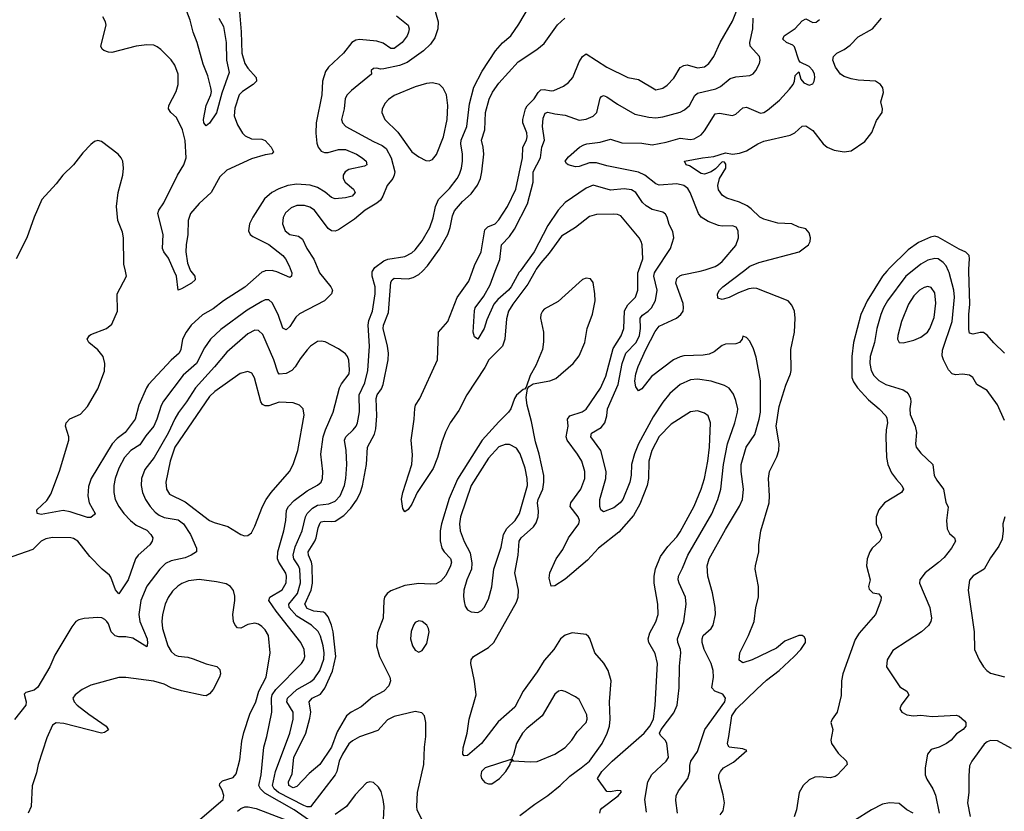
# Model space of a CAD drawing. Header units: inches. Extents: x 1682530 to 1839546, y 640742 to 791647.
# Tile 658 of 923: x 1770561 to 1776209, y 716902 to 721442. Entities that reach past the tile are written whole.
import ezdxf

# ---------------------------------------------------------------- set-up
doc = ezdxf.new("R2010")
doc.units = ezdxf.units.IN
doc.header["$MEASUREMENT"] = 0
doc.layers.add('B7771', color=7, linetype='Continuous')
doc.layers.add('B7772', color=7, linetype='Continuous')

msp = doc.modelspace()

# ---------------------------------------------------------------- linework, layer by layer
at = {"layer": 'B7771', "color": 5}
for points, elevation in [([(1772277, 720000), (1772281.3, 719990), (1772346.2, 719910), (1772355.2, 719890), (1772350.2, 719870), (1772310, 719829.8), (1772165.5, 719754.5), (1772145.1, 719734.9), (1772110, 719682.6), (1772090, 719662), (1772070, 719672), (1772044.6, 719750), (1772010, 719817.4), (1771990, 719835.1), (1771970, 719834.2), (1771950, 719825.3), (1771865.1, 719774.9), (1771714.7, 719665.3), (1771656.2, 719610), (1771620.2, 719559.8), (1771575.3, 719470), (1771497.8, 719402.2), (1771386.4, 719253.6), (1771371.8, 719228.2), (1771348.4, 719150), (1771329.7, 719110.3), (1771284.7, 719055.3), (1771250, 719003.4), (1771198.8, 718970), (1771162.5, 718930), (1771129.5, 718870), (1771109.4, 718810), (1771101.7, 718770), (1771101, 718730), (1771108.4, 718690), (1771129.2, 718650), (1771157.8, 718610), (1771196.5, 718570), (1771230, 718542.2), (1771290, 718513.3), (1771314, 718490), (1771324.7, 718470), (1771321, 718450), (1771307.5, 718430), (1771240.6, 718370), (1771224.6, 718350), (1771183, 718230), (1771130, 718149.7), (1771110, 718171.3), (1771084.2, 718244.2), (1771075.8, 718255.8), (1771033.7, 718290), (1770963.2, 718363.2), (1770895.4, 718450), (1770870, 718466.2), (1770854, 718470), (1770750, 718472.5), (1770710, 718463.8), (1770684.2, 718450), (1770636.6, 718403.4), (1770443.9, 718336.1)], 740), ([(1771967, 720000), (1771950, 719993.3), (1771853, 719907), (1771731, 719830), (1771670, 719783), (1771610, 719748.5), (1771545.1, 719690), (1771515.9, 719650), (1771495.5, 719610), (1771486, 719550), (1771476.6, 719530), (1771430, 719489), (1771300.6, 719350), (1771288, 719330), (1771245.1, 719230), (1771224.1, 719150), (1771166, 719074), (1771119.4, 719040.6), (1771092.3, 719010), (1770971.5, 718810), (1770955.9, 718764.1), (1770952.7, 718710), (1770959.8, 718670), (1770993.8, 718610), (1770990, 718603.1), (1770970, 718585.9), (1770950, 718586.4), (1770850, 718619.9), (1770810, 718626), (1770684.2, 718604.2), (1770660.7, 718610), (1770659.7, 718630), (1770715.8, 718684.2), (1770740.3, 718719.7), (1770790, 718852.2), (1770843.7, 719030), (1770843.2, 719050), (1770822.8, 719110), (1770826.9, 719130), (1770848.3, 719151.7), (1770910, 719179.7), (1770950, 719222.8), (1771010, 719324.2), (1771046.7, 719426.7), (1771050.3, 719470.3), (1771039.1, 719510), (1771010, 719547.8), (1770956.9, 719590), (1770948.5, 719610), (1770960.9, 719630), (1770970, 719636.1), (1771058.3, 719670), (1771090, 719696), (1771121.4, 719770), (1771120.4, 719870), (1771173.5, 719970), (1771167.2, 720000)], 720), ([(1771542.3, 720000), (1771566.5, 719970), (1771567.4, 719950), (1771547, 719930), (1771490, 719898.7), (1771469.5, 719890), (1771459.8, 719970), (1771446.7, 720000)], 680), ([(1772896.5, 716796.5), (1772841.8, 716910), (1772838.4, 716930), (1772843.1, 717010), (1772878.7, 717170), (1772883, 717270), (1772891.5, 717330), (1772891.3, 717410), (1772883.1, 717450), (1772867.1, 717467.1), (1772830, 717474.8), (1772710, 717445.7), (1772670, 717425.4), (1772615, 717364.9), (1772510, 717327.8), (1772470, 717306.5), (1772450, 717288.9), (1772412.3, 717230), (1772394, 717190), (1772380.6, 717130), (1772370.8, 717110), (1772230, 716926.9), (1772210, 716926.6), (1772190, 716934.1), (1772045.7, 717010), (1772020.3, 717030), (1772011.4, 717050), (1772028.8, 717130), (1772110, 717348.9), (1772130.4, 717430), (1772129.2, 717470), (1772093.7, 717530), (1772097.8, 717550), (1772150, 717599.6), (1772230, 717643.6), (1772250, 717661.9), (1772282.3, 717710), (1772306.5, 717773.5), (1772308.5, 717810), (1772302.1, 717850), (1772286.4, 717906.4), (1772273.7, 717933.7), (1772234.2, 717970), (1772150, 718021.5), (1772107.5, 718070), (1772105.2, 718090), (1772155.4, 718150), (1772172, 718212), (1772167.4, 718290), (1772160.4, 718310), (1772134.3, 718350), (1772129.9, 718370), (1772141.7, 718418.3), (1772180.8, 718510), (1772200.1, 718590), (1772209.9, 718610.1), (1772240.7, 718639.3), (1772270, 718657.2), (1772334.3, 718665.7), (1772370, 718680.8), (1772399.2, 718710), (1772423.9, 718770), (1772431.5, 718810), (1772436.9, 718890), (1772434.7, 718970), (1772424.5, 719030), (1772431.6, 719050), (1772474.8, 719090), (1772490.5, 719110), (1772499.1, 719130), (1772510, 719192), (1772508.8, 719290), (1772541.2, 719358.8), (1772557.6, 719430), (1772566.7, 719570), (1772560.4, 719690), (1772564.3, 719715.7), (1772584.9, 719770), (1772600.9, 719870), (1772599.3, 719910), (1772583.2, 719970), (1772582.7, 719997.3), (1772584.5, 720000)], 740), ([(1772117.5, 720000), (1772121.2, 719990), (1772120.5, 719970), (1772110, 719964), (1772036.5, 719996.5), (1772021.7, 720000)], 720), ([(1773430, 716878), (1773516.6, 716943.4), (1773590, 716991.8), (1773661, 717050), (1773716.7, 717103.3), (1773782.3, 717150), (1773829.3, 717190), (1773902.7, 717290), (1773931.4, 717350), (1773944.2, 717390), (1773948.2, 717430), (1773945.2, 717530), (1773954.1, 717650), (1773937, 717710), (1773912, 717752), (1773860.9, 717810), (1773832, 717892), (1773824, 717904), (1773810, 717916.2), (1773730, 717925.1), (1773690, 717911.9), (1773664.2, 717890), (1773624.5, 717830), (1773570, 717767.1), (1773530, 717700.7), (1773450.1, 717590), (1773400.6, 717499.4), (1773305.9, 717414.1), (1773209.3, 717290), (1773130, 717222), (1773110, 717219.3), (1773103.6, 717230), (1773105.1, 717265.1), (1773128.6, 717350), (1773138.7, 717430), (1773179, 717570), (1773170, 717648.7), (1773149.8, 717750), (1773151.1, 717770), (1773164.7, 717790), (1773250, 717840.6), (1773280.2, 717870), (1773410, 718101.1), (1773419.9, 718130), (1773421.9, 718170), (1773401.3, 718270), (1773420.8, 718370), (1773425.4, 718450), (1773438.6, 718470), (1773507.5, 718532.5), (1773523.5, 718556.5), (1773535, 718590), (1773536.8, 718623.2), (1773531.1, 718670), (1773534.3, 718690), (1773562.1, 718750), (1773568.5, 718790), (1773567.1, 718827.1), (1773541.1, 718950), (1773519.7, 719019.7), (1773497.4, 719137.3), (1773471.6, 719230), (1773465.9, 719274.1), (1773473.8, 719326.2), (1773482.7, 719337.3), (1773507.3, 719352.7), (1773602.7, 719370), (1773636, 719384), (1773736.4, 719470), (1773770, 719512.9), (1773803, 719590), (1773815.9, 719670), (1773846.5, 719753.5), (1773861.4, 719830), (1773860.7, 719870), (1773850, 719935.1), (1773835.3, 719955.3), (1773810, 719958.4), (1773790, 719950.7), (1773770, 719935), (1773650, 719825.8), (1773570, 719781), (1773560.8, 719770), (1773550.6, 719750), (1773548.6, 719730), (1773565.9, 719650), (1773565.7, 719594.3), (1773559.8, 719550), (1773521.6, 719458.4), (1773490, 719400.9), (1773465.5, 719334.5), (1773457.3, 719322.7), (1773450, 719321.2), (1773410, 719287.3), (1773399.6, 719270), (1773378.4, 719210), (1773365.8, 719190), (1773310, 719136.1), (1773214.5, 719030), (1773073.3, 718806.7), (1773025, 718695), (1772980.3, 718550), (1772972.6, 718510), (1772972.3, 718452.3), (1772983, 718410), (1772995.2, 718390), (1773032.1, 718352.1), (1773037.2, 718330), (1773032.1, 718310), (1773005.2, 718254.8), (1772977.8, 718222.2), (1772950, 718206.6), (1772916, 718204), (1772850, 718207.8), (1772770, 718196.9), (1772690, 718166.9), (1772668.4, 718150), (1772653.4, 718130), (1772649, 718110), (1772645.4, 718010), (1772614.1, 717925.9), (1772607.5, 717850), (1772625.1, 717790), (1772684.6, 717670), (1772687.2, 717650), (1772678.3, 717621.7), (1772650, 717590.7), (1772584.7, 717555.3), (1772519.6, 717500.4), (1772462.8, 717470), (1772435.6, 717450), (1772382.3, 717357.7), (1772350, 717269.1), (1772282.7, 717170), (1772221.3, 717118.7), (1772150, 717043.5), (1772130, 717035.4), (1772104.1, 717050), (1772103.5, 717070), (1772124, 717116), (1772133.5, 717210), (1772201.7, 717350), (1772224.6, 717435.4), (1772230.4, 717470), (1772222.3, 717530), (1772238.5, 717550), (1772286, 717574), (1772312, 717608), (1772355.4, 717704.6), (1772373.6, 717790), (1772359.3, 717930), (1772349.6, 717970), (1772330, 718016.2), (1772315.3, 718035.2), (1772303, 718043.1), (1772247.8, 718050), (1772210, 718065.6), (1772197.4, 718090), (1772233.3, 718170), (1772240.2, 718210), (1772238.5, 718310), (1772234.7, 718330), (1772216.9, 718370), (1772214.9, 718390), (1772254.3, 718450), (1772262.4, 718470), (1772273.4, 718526.6), (1772284.9, 718555.1), (1772290, 718561.1), (1772310, 718566.3), (1772350, 718562.8), (1772370, 718566.4), (1772421, 718599), (1772460.1, 718639.9), (1772493.5, 718686.5), (1772514, 718726), (1772528.4, 718768.4), (1772549.9, 718890), (1772557.1, 718990), (1772596.2, 719063.8), (1772604.9, 719095.1), (1772610.4, 719170), (1772606.4, 719270), (1772612.5, 719290), (1772635.7, 719324.3), (1772645.8, 719350), (1772674.5, 719490), (1772676.4, 719530), (1772671.6, 719570), (1772645.6, 719670), (1772648.5, 719690), (1772677.6, 719762.4), (1772690, 719937), (1772697.1, 719950), (1772710, 719958.4), (1772790, 719955.1), (1772817.6, 719962.4), (1772850, 719979.4), (1772870.8, 720000)], 720), ([(1773517.8, 720000), (1773475.5, 719924.5), (1773389.5, 719810), (1773365.6, 719770), (1773354.1, 719725.9), (1773343.4, 719610), (1773331.5, 719570), (1773252.2, 719490), (1773230, 719447.8), (1773125.4, 719290), (1773079.2, 719200.8), (1773031.1, 719128.9), (1773003.1, 719076.9), (1772981.9, 719018.1), (1772958.6, 718930), (1772932.5, 718867.5), (1772841.2, 718730), (1772810, 718662.9), (1772790, 718632.3), (1772770, 718619), (1772758, 718638), (1772751.3, 718691.3), (1772758.4, 718730), (1772811.1, 718890), (1772813.5, 718946.5), (1772806.6, 719030), (1772824.7, 719150), (1772827.4, 719212.6), (1772832.2, 719230), (1772856.1, 719270), (1772958, 719490), (1772964.4, 719650), (1773017.4, 719710), (1773071.4, 719848.6), (1773137.3, 719942.7), (1773158.2, 720000)], 680), ([(1773431.3, 720000), (1773426.5, 719993.5), (1773381, 719910), (1773365.2, 719890), (1773303, 719837), (1773281.3, 719810), (1773240, 719720), (1773224.9, 719670), (1773190, 719608.7), (1773170, 719622), (1773162.4, 719650), (1773170, 719771), (1773174.5, 719790), (1773224.1, 719855.9), (1773259, 719921), (1773289.3, 720000)], 660), ([(1773889.7, 716890), (1773892.8, 716910), (1773900.5, 716919.5), (1773993.3, 716990), (1774014.2, 717014.2), (1774010, 717019.5), (1773990, 717020.3), (1773950, 717012.6), (1773930, 717015.1), (1773875.6, 717090), (1773899.9, 717130), (1773960.3, 717190), (1774143.3, 717350), (1774175.8, 717390), (1774196.2, 717430), (1774206.4, 717510), (1774219.9, 717750), (1774206.7, 717806.7), (1774169.4, 717869.4), (1774165.7, 717890), (1774175, 717925), (1774211, 717989), (1774223.7, 718030), (1774222.2, 718090), (1774200.6, 718210), (1774201, 718250), (1774208, 718292), (1774237.7, 718362.3), (1774279.3, 718420.7), (1774330, 718475.5), (1774350, 718503.6), (1774430, 718651.8), (1774470.5, 718750), (1774488.8, 718810), (1774509, 718910), (1774518, 718990), (1774523.7, 719130), (1774510, 719169.6), (1774490, 719185.4), (1774450, 719197.6), (1774410, 719193.5), (1774297.9, 719122.1), (1774230, 719050.5), (1774186.7, 718970), (1774170.1, 718910), (1774167.8, 718810), (1774161, 718770), (1774117.5, 718662.5), (1774081.9, 718598.1), (1773997.9, 718502.1), (1773880.9, 718410), (1773818.6, 718341.4), (1773690, 718232.3), (1773630, 718195.4), (1773610, 718192), (1773599, 718239), (1773603, 718270), (1773639.4, 718350), (1773677.3, 718402.7), (1773710, 718469.3), (1773768.4, 718550), (1773771.6, 718570), (1773765.6, 718590), (1773718.7, 718650), (1773721.7, 718670), (1773780.6, 718750), (1773802.3, 718810), (1773803.4, 718850), (1773785, 718910), (1773761.4, 718950), (1773700.7, 719030), (1773695.8, 719050), (1773707, 719110), (1773703.7, 719150), (1773717.4, 719170), (1773787.5, 719192.4), (1773810, 719208.4), (1773892.1, 719327.9), (1773923.4, 719396.6), (1773964.9, 719555.1), (1774011.6, 719628.4), (1774027.5, 719670), (1774030, 719771.3), (1774050, 719806.1), (1774092.9, 719850), (1774107.5, 719890), (1774107.2, 719990), (1774110.8, 720000)], 680), ([(1774156, 716896), (1774147.7, 716970), (1774163.8, 717070), (1774186.4, 717113.6), (1774269.6, 717190), (1774282.9, 717210), (1774272.8, 717292.8), (1774264.5, 717310), (1774237.2, 717337.2), (1774231.6, 717350), (1774241.5, 717370), (1774314.2, 717465.8), (1774332.7, 717510), (1774343.6, 717610), (1774345.9, 717734.1), (1774354.1, 717810), (1774352.5, 717830), (1774336.5, 717870), (1774334.5, 717890), (1774371.3, 717990), (1774384, 718090), (1774379.8, 718130), (1774344.7, 718210), (1774339.1, 718230), (1774339.8, 718250), (1774364, 718296), (1774392.9, 718370), (1774532.3, 718607.7), (1774566.7, 718690), (1774583.1, 718750), (1774597.8, 718890), (1774620.9, 719010), (1774663.2, 719130), (1774678.8, 719190), (1774679.9, 719210), (1774670, 719258), (1774654.8, 719294.8), (1774630, 719327.6), (1774604.5, 719344.5), (1774527.8, 719367.8), (1774450, 719380.2), (1774410, 719376.8), (1774349.1, 719350), (1774290, 719298.2), (1774250, 719247.6), (1774195.7, 719164.3), (1774111.5, 719008.5), (1774087.6, 718952.4), (1774070.6, 718890), (1774069.6, 718830), (1774061.9, 718790), (1774020.8, 718690), (1774005.6, 718670), (1773970, 718642.3), (1773910, 718618.4), (1773895.1, 718630), (1773889.8, 718650), (1773889.8, 718689.8), (1773924.1, 718810), (1773924.8, 718850), (1773895.4, 718970), (1773837.4, 719050), (1773840.4, 719070), (1773896.3, 719103.7), (1773917.9, 719130), (1773929.4, 719170), (1773932.6, 719210), (1773993.5, 719350), (1774017.8, 719470), (1774038.7, 719530), (1774097.2, 719590), (1774116.4, 719630), (1774121.3, 719670), (1774120.5, 719730), (1774133.2, 719746.8), (1774166, 719770), (1774184.9, 719790), (1774208.5, 719831.5), (1774217.5, 719890), (1774198.8, 719970), (1774202.2, 719990), (1774208.8, 720000)], 660), ([(1774333.6, 716890), (1774324.5, 716964.5), (1774326.9, 716990), (1774340.8, 717019.2), (1774393.2, 717090), (1774406.2, 717130), (1774405, 717165), (1774410.9, 717190), (1774450, 717244.9), (1774491.9, 717370), (1774605.7, 717530), (1774609.6, 717550), (1774594.2, 717574.1), (1774549.3, 717590), (1774531.5, 717610), (1774541.8, 717670), (1774539.3, 717710), (1774527.8, 717750), (1774487.8, 717830), (1774476.2, 717870), (1774475.3, 717890), (1774482.4, 717910), (1774527.2, 717950), (1774539.2, 717970), (1774552.9, 718030), (1774550.8, 718070), (1774534.6, 718154.6), (1774509, 718250), (1774505, 718310), (1774517.1, 718350), (1774610, 718518.3), (1774690, 718651.7), (1774706.9, 718690), (1774714, 718750), (1774699.6, 718850), (1774698.8, 718890), (1774727.6, 718990), (1774778.1, 719061.9), (1774803.2, 719150), (1774809.9, 719190), (1774811.2, 719370), (1774785.2, 719505.2), (1774770, 719554), (1774750, 719597.2), (1774730, 719618), (1774710, 719626), (1774706, 719610), (1774690.4, 719589.6), (1774670, 719582.9), (1774610, 719581.1), (1774590, 719573.7), (1774544.2, 719535.8), (1774516.9, 719523.1), (1774482.5, 719517.5), (1774370, 719512.9), (1774350, 719508.3), (1774311.7, 719490), (1774184.8, 719395.2), (1774130, 719324.2), (1774110, 719312.3), (1774096.2, 719336.2), (1774090, 719368.7), (1774094.7, 719410), (1774108.3, 719451.7), (1774152.9, 719550), (1774206.6, 719653.4), (1774230, 719684), (1774328.4, 719730), (1774352.7, 719750), (1774366.4, 719770), (1774369.8, 719790), (1774366.1, 719813.9), (1774324.9, 719930), (1774330, 719956.9), (1774347.1, 719972.9), (1774361.3, 719978.7), (1774463.7, 720000)], 640), ([(1774579.3, 716880.7), (1774596.4, 716903.6), (1774603.5, 716950), (1774596.4, 716996.4), (1774570.8, 717090), (1774570.9, 717110), (1774580.3, 717130), (1774598.5, 717150), (1774656.1, 717183.9), (1774732.3, 717250), (1774710, 717260.5), (1774630, 717269.8), (1774623, 717283), (1774620.4, 717290), (1774629.7, 717330), (1774645.5, 717450), (1774673.9, 717490), (1774790, 717602), (1774845.9, 717654.1), (1774918.3, 717710), (1775004.5, 717790), (1775042, 717830), (1775069.2, 717870), (1775069, 717889), (1775062, 717902), (1775049.1, 717909.1), (1775030, 717909.3), (1774950, 717876.8), (1774902.8, 717837.2), (1774763.6, 717770), (1774710, 717753.6), (1774689.2, 717769.2), (1774691.6, 717810), (1774741.4, 717910), (1774773.7, 717990), (1774784.2, 718070), (1774799.7, 718130), (1774799.6, 718190), (1774779.6, 718290), (1774781.6, 718310), (1774801.6, 718390), (1774801.6, 718430), (1774811.6, 718510), (1774859.7, 718670), (1774862.2, 718710), (1774857.2, 718810), (1774863.1, 718850), (1774905.2, 718934.8), (1774916.2, 718970), (1774918.1, 719010), (1774899.9, 719110), (1774917.2, 719222.8), (1774955.2, 719344.8), (1774983.1, 719410), (1774987.4, 719430), (1774984.2, 719550), (1775004.8, 719650), (1775009.8, 719730.2), (1775006, 719770), (1774990, 719803.5), (1774969.1, 719829.1), (1774790, 719899.9), (1774770, 719902.5), (1774742.9, 719897.1), (1774684.2, 719875.8), (1774630, 719847.4), (1774590, 719837.6), (1774565.1, 719845.1), (1774564.2, 719870), (1774575.1, 719890), (1774594, 719910), (1774713.5, 720000)], 620), ([(1775536.2, 720000), (1775510.1, 719970), (1775421.9, 719830), (1775385.9, 719750), (1775343.9, 719590), (1775334.6, 719510), (1775335.1, 719390), (1775344.2, 719364.2), (1775367.9, 719330), (1775430, 719261.7), (1775491.7, 719210), (1775528.7, 719170), (1775536.1, 719156.1), (1775538.8, 719130), (1775530.9, 719090), (1775529.4, 719050), (1775534.3, 718930), (1775540.6, 718890), (1775562.6, 718842.6), (1775590, 718804.2), (1775622, 718770), (1775631.7, 718750), (1775620.4, 718730), (1775522.6, 718670), (1775490.2, 718629.8), (1775474, 718590), (1775474.6, 718550), (1775502.6, 718490), (1775504.2, 718470), (1775495.8, 718450), (1775450.3, 718410), (1775438, 718390), (1775422.8, 718350), (1775417.8, 718310), (1775439.5, 718230), (1775430.8, 718190), (1775434.8, 718174.8), (1775454.8, 718154.8), (1775490, 718148), (1775502, 718130), (1775500.2, 718110), (1775470, 718029.5), (1775376.9, 717923.1), (1775353.9, 717886.1), (1775282.8, 717690), (1775275.3, 717650), (1775273.4, 717566.6), (1775250.4, 717470), (1775222, 717430), (1775214, 717410), (1775225.5, 717370), (1775214.9, 717310), (1775218, 717290), (1775255.3, 717235.3), (1775304.9, 717190), (1775307.7, 717170), (1775251.1, 717108.9), (1775238.6, 717101.4), (1775210, 717094.5), (1775150, 717099.3), (1775123.1, 717096.9), (1775090, 717082.4), (1775054.7, 717050), (1775033.4, 717010), (1775016.5, 716910), (1775003.1, 716870)], 620), ([(1775680.7, 720000), (1775643.7, 719970), (1775539.4, 719830), (1775516, 719790), (1775500.9, 719750), (1775478.5, 719670), (1775464.4, 719590), (1775438.9, 719510), (1775437.4, 719470), (1775445.5, 719430), (1775460.4, 719400.4), (1775490, 719371.7), (1775530, 719349.4), (1775630, 719319), (1775650, 719304.7), (1775661.2, 719290), (1775670.8, 719270), (1775673.9, 719250), (1775667.7, 719210), (1775670, 719177.1), (1775697.6, 719110), (1775705.8, 719074.2), (1775698.9, 719010), (1775704.2, 718990), (1775730, 718955.8), (1775798.8, 718890), (1775807.5, 718827.5), (1775821.4, 718801.4), (1775861, 718750), (1775873.7, 718673.7), (1775886.4, 718646.4), (1775878.4, 718570), (1775882, 718522), (1775895.6, 718495.6), (1775924, 718470), (1775928.4, 718450), (1775906.9, 718410), (1775863.5, 718356.5), (1775832.4, 718327.6), (1775755.2, 718270), (1775724.1, 718230), (1775722.3, 718210), (1775782.6, 718070), (1775792.4, 718010), (1775787.9, 717990), (1775773.6, 717966.4), (1775733.4, 717930), (1775570, 717823.6), (1775538, 717770), (1775534.4, 717730), (1775610, 717615.5), (1775650.7, 717590), (1775661.6, 717570), (1775618.3, 717510), (1775610.3, 717490), (1775620.5, 717470), (1775650, 717455.6), (1775689.2, 717449.2), (1775730, 717453.2), (1775794.6, 717445.4), (1775933.4, 717453.4), (1775950, 717448), (1775980.3, 717420.2), (1775988.4, 717410), (1775988.9, 717390), (1775973.2, 717370), (1775934.4, 717345.6), (1775903.7, 717310), (1775877, 717290), (1775835.5, 717270), (1775790, 717255.4), (1775768.1, 717230), (1775755.3, 717150), (1775755.4, 717110), (1775765.4, 717085.4), (1775799.7, 717030), (1775814.5, 716994.5), (1775836.5, 716890)], 640), ([(1776210, 719143.7), (1776170, 719233.3), (1776110, 719314.5), (1776051.8, 719350), (1776028.9, 719388.9), (1776010, 719403.1), (1775970, 719409), (1775930, 719404.8), (1775910, 719409.8), (1775890, 719434), (1775860.4, 719490), (1775853.5, 719513.5), (1775854.6, 719545.5), (1775910.4, 719710), (1775923.4, 719850), (1775919.3, 719890), (1775892.3, 719992.3), (1775888.8, 720000)], 640), ([(1776209.9, 719530), (1776148.5, 719588.5), (1776110, 719633.2), (1776090, 719646.8), (1776070, 719647.1), (1776030, 719638.5), (1776010, 719644.2), (1776005.2, 719665.2), (1776005.4, 719750), (1776010.6, 719810), (1776005.6, 720000)], 620), ([(1772262.4, 716822.4), (1772135.4, 716910), (1771966.4, 717006.4), (1771941.5, 717030), (1771932.8, 717050), (1771945.4, 717110), (1771960.9, 717270), (1771978.1, 717330), (1772007.8, 717470), (1772005.4, 717550), (1772009.2, 717570), (1772030, 717599.8), (1772177.1, 717750), (1772190.5, 717770), (1772196.8, 717790), (1772193.2, 717830), (1772174, 717870), (1772032.6, 718050), (1771990.6, 718110), (1771995.3, 718130), (1772067.3, 718172.7), (1772088.7, 718211.3), (1772091.5, 718250), (1772087.3, 718267.3), (1772047.1, 718330), (1772040.7, 718350), (1772042.3, 718390), (1772076.5, 718510), (1772088.5, 718570), (1772091.7, 718628.3), (1772102.4, 718650), (1772136.1, 718684), (1772210, 718740.2), (1772270, 718771.5), (1772289.7, 718790), (1772297.8, 718810), (1772299.4, 718850), (1772289.1, 718950), (1772302, 719050), (1772314.4, 719090), (1772359.5, 719190), (1772395.4, 719330), (1772407.2, 719352.8), (1772450.5, 719410), (1772453.4, 719433.4), (1772448.5, 719488.5), (1772441.3, 719510), (1772430, 719525.1), (1772390, 719554), (1772314, 719594), (1772290, 719597.6), (1772270, 719595.1), (1772230, 719569.6), (1772210, 719548), (1772170, 719496.3), (1772141.8, 719450), (1772122.3, 719430), (1772090, 719413), (1772050, 719407.9), (1772040.9, 719420.9), (1772019.5, 719490), (1771955.3, 719635.3), (1771930, 719659.3), (1771910, 719660.2), (1771870, 719639.1), (1771750, 719535.2), (1771679.2, 719450), (1771569.7, 719330.3), (1771518.6, 719250), (1771471.6, 719188.4), (1771450, 719153.1), (1771412.8, 719070), (1771333.1, 718930), (1771277.9, 718862.1), (1771259.4, 718810), (1771257.1, 718770), (1771265.7, 718730), (1771282.3, 718690), (1771309.4, 718650), (1771338.1, 718618.1), (1771360.5, 718600.5), (1771390, 718587.4), (1771470, 718573.6), (1771500.8, 718550), (1771541.3, 718490), (1771576, 718410), (1771574.4, 718390), (1771544.2, 718370), (1771510, 718355), (1771430, 718337.3), (1771397.5, 718322.5), (1771365.4, 718290), (1771290, 718192.6), (1771256.4, 718110), (1771245.3, 718030), (1771250.8, 717990), (1771292.2, 717890), (1771294.7, 717865.3), (1771290, 717844.5), (1771210, 717894.5), (1771170, 717903.1), (1771130, 717901.5), (1771107.9, 717908), (1771085.1, 717930), (1771070, 717976), (1771060.7, 717990), (1771050, 718002), (1771031.3, 718011.3), (1771010, 718014), (1770930, 718007), (1770899.9, 718000.1), (1770882.8, 717990), (1770860.3, 717959.7), (1770763, 717797), (1770733.2, 717730), (1770665.9, 717614.1), (1770643.6, 717596.4), (1770596.9, 717583.1), (1770585.8, 717574.2), (1770598.5, 717530), (1770595.5, 717510), (1770531.6, 717428.4)], 760), ([(1776211.4, 718590), (1776200.3, 718550), (1776203.1, 718510), (1776197, 718463), (1776177.4, 718422.6), (1776130, 718356.2), (1776094.6, 718290), (1776030, 718251.4), (1776010, 718227.8), (1776002.1, 718170), (1776035.8, 717930), (1776038.7, 717830), (1776064.4, 717770), (1776090, 717730.4), (1776108.4, 717708.4), (1776130, 717693.7), (1776210, 717672.7)], 660), ([(1771578.8, 716841.2), (1771728.1, 716970), (1771731.5, 716991.5), (1771722.2, 717022.2), (1771707, 717050), (1771710, 717062), (1771724.2, 717075.8), (1771785.3, 717094.7), (1771802.9, 717117.1), (1771823.4, 717196.6), (1771835.5, 717304.5), (1771845.9, 717354.1), (1771881.7, 717458.4), (1771915.2, 717530), (1771932.5, 717590), (1771975.4, 717670), (1771997.7, 717810), (1771987.4, 717910), (1771970, 717942), (1771950, 717961), (1771930, 717975.1), (1771910, 717981.1), (1771870, 717972.6), (1771830, 717951.6), (1771810, 717954), (1771796.9, 717970), (1771787.7, 717990), (1771784.1, 718030), (1771796, 718110), (1771795.8, 718135.8), (1771787.2, 718167.2), (1771771, 718191), (1771746, 718206), (1771690, 718218.5), (1771590, 718230.8), (1771530, 718223.4), (1771491.7, 718208.3), (1771467.3, 718192.7), (1771436.8, 718163.2), (1771411.9, 718128.1), (1771395.3, 718090), (1771380.1, 718030), (1771376.6, 717990), (1771380.1, 717950), (1771410.1, 717850.1), (1771430, 717817.7), (1771450, 717799.5), (1771470, 717791.9), (1771525.4, 717785.4), (1771556.4, 717776.4), (1771630, 717747.6), (1771691.7, 717731.7), (1771710, 717714.8), (1771713.1, 717690), (1771707.4, 717670), (1771670, 717600.9), (1771650, 717574.5), (1771630, 717564.7), (1771613.7, 717566.3), (1771490, 717593.3), (1771430.6, 717610.6), (1771390, 717630.7), (1771330, 717648.9), (1771170, 717668.7), (1771130.2, 717669.8), (1770970, 717625.7), (1770919.2, 717600.8), (1770878.4, 717570), (1770866.3, 717550), (1770874.2, 717530), (1770891, 717510), (1770957.9, 717457.9), (1771057.6, 717390), (1771070.5, 717369.5), (1771047.3, 717352.7), (1771030.2, 717349.8), (1770814.1, 717405.9), (1770770.9, 717409.1), (1770750, 717395.8), (1770716.9, 717323.1), (1770666, 717170), (1770657.4, 717122.6), (1770633, 717047), (1770626, 716930), (1770609.2, 716890)], 780), ([(1776250, 717262.6), (1776170, 717306), (1776130, 717307.8), (1776110, 717300.7), (1776093.3, 717286.7), (1776023.7, 717190), (1776010, 717162), (1776004.8, 717104.8), (1776004.9, 717010), (1775997.4, 716950), (1776012.6, 716872.6)], 660), ([(1772643.5, 716776.5), (1772651.3, 716930), (1772646.9, 716970), (1772634.8, 717014.8), (1772620, 717040), (1772590, 717066.6), (1772570, 717071.5), (1772550, 717064.2), (1772484.7, 716995.3), (1772436.5, 716930), (1772370, 716884.2)], 760), ([(1775686, 716890), (1775649.6, 716910), (1775606.2, 716946.2), (1775550, 716951.1), (1775510, 716942), (1775448.2, 716910), (1775350, 716849.6)], 640), ([(1771810, 716901.6), (1771830, 716917.4), (1771853, 716927), (1771872.1, 716927.9), (1771917.5, 716917.5), (1772163.2, 716823.1)], 760)]:
    msp.add_lwpolyline(points, dxfattribs=dict(at, elevation=elevation))
for points, elevation in [([(1775770, 719910.6), (1775750, 719906), (1775722.4, 719890), (1775690, 719857.2), (1775660.5, 719810), (1775619, 719710), (1775599.1, 719630), (1775597.4, 719610), (1775605.5, 719590), (1775630, 719587.7), (1775690, 719602.7), (1775730, 719619.9), (1775769.1, 719650), (1775782.1, 719670), (1775806.1, 719733.9), (1775816.3, 719816.3), (1775810, 719875.6), (1775790, 719905.8)], 660), ([(1771870, 719424.1), (1771826.6, 719413.4), (1771680.8, 719310), (1771650, 719280.8), (1771450.6, 718990), (1771424.9, 718910), (1771399.1, 718790), (1771403.5, 718750), (1771421.3, 718721.3), (1771510, 718677.1), (1771650, 718570.2), (1771677, 718557), (1771755, 718535), (1771830, 718488.4), (1771850, 718481.6), (1771870, 718483.8), (1771890, 718499.1), (1771910, 718536.3), (1771954.3, 718650), (1771974.5, 718690), (1772003.7, 718730), (1772108.2, 718850), (1772129.7, 718889.7), (1772157, 718970), (1772193.5, 719173.5), (1772187.6, 719210), (1772166, 719230), (1772130, 719244), (1772050, 719248.9), (1771990, 719227.7), (1771970, 719226.1), (1771954.1, 719234.1), (1771943.4, 719250), (1771908.4, 719388.4), (1771893.6, 719413.6)], 780), ([(1773370, 719006), (1773345.6, 719005.6), (1773310, 718991.3), (1773250, 718927.1), (1773150.1, 718770), (1773089, 718590), (1773084.5, 718550), (1773088, 718510), (1773110, 718448.5), (1773144.2, 718384.2), (1773154.9, 718325.1), (1773153.7, 718290), (1773126.5, 718230), (1773109.2, 718170), (1773106.3, 718133.7), (1773110, 718104.7), (1773117.2, 718077.2), (1773130, 718058), (1773150, 718046.4), (1773190, 718042.6), (1773210, 718054), (1773224.7, 718070), (1773250, 718119.1), (1773269.7, 718189.7), (1773281.2, 718290), (1773323.5, 718416.5), (1773336.2, 718490), (1773356.3, 718523.7), (1773403.2, 718570), (1773428.3, 718610), (1773473.8, 718770), (1773472.3, 718810), (1773460.9, 718870), (1773432.3, 718952.3), (1773410, 718984.7)], 740), ([(1772850, 717994), (1772830, 717985.2), (1772820.5, 717970), (1772807.5, 717932.5), (1772803.1, 717890), (1772814.4, 717850), (1772830, 717825.5), (1772850, 717814.9), (1772870, 717823.8), (1772896, 717864), (1772909.6, 717930), (1772906.6, 717950), (1772896, 717970), (1772870, 717989.3)], 740), ([(1773670, 717594.3), (1773651.3, 717590), (1773630, 717573.6), (1773558.9, 717450), (1773470, 717376.1), (1773446, 717350), (1773411.6, 717290), (1773394, 717226), (1773382, 717202), (1773392, 717192), (1773490, 717184.9), (1773530, 717187), (1773630, 717230.2), (1773690, 717267.6), (1773728.2, 717310), (1773761, 717359), (1773811.3, 717410), (1773816.8, 717430), (1773815.2, 717455.2), (1773770, 717543.7), (1773750, 717558.7), (1773690, 717589.6)], 740), ([(1773378, 717198), (1773231.3, 717150), (1773210.7, 717130), (1773206.7, 717106.7), (1773210.7, 717090), (1773218.8, 717078.8), (1773230, 717067.7), (1773250, 717059.1), (1773270, 717059.1), (1773313.2, 717090), (1773349, 717130), (1773374, 717170), (1773376.4, 717183.6), (1773386, 717190)], 740)]:
    msp.add_lwpolyline(points, close=True, dxfattribs=dict(at, elevation=elevation))
at = {"layer": 'B7772', "color": 5}
for points, elevation in [([(1771703, 721450), (1771730, 721402), (1771744.8, 721310), (1771747.9, 721210), (1771761.8, 721138.2), (1771720, 721020), (1771690, 720908), (1771650, 720848.3), (1771630, 720832), (1771618, 720850), (1771615.4, 720870), (1771629.8, 720950), (1771656.9, 721010), (1771660.4, 721030), (1771657.7, 721050), (1771639.8, 721119.8), (1771613.6, 721186.4), (1771579.3, 721310), (1771556.1, 721370), (1771539.7, 721439.7), (1771481.4, 721590)], 660), ([(1772930, 721543.8), (1772961.7, 721430), (1772959, 721390), (1772942, 721338), (1772918.1, 721301.9), (1772877.7, 721262.3), (1772783.6, 721196.4), (1772740.4, 721179.5), (1772650, 721158.9), (1772630, 721157), (1772610, 721164), (1772590, 721162), (1772578, 721150), (1772578.8, 721130), (1772464.1, 721035.9), (1772439.8, 721010), (1772427.8, 720990), (1772421.6, 720930), (1772407.6, 720870), (1772412, 720850), (1772432.4, 720830), (1772590, 720742.6), (1772640.3, 720720.3), (1772663, 720703), (1772692.1, 720650), (1772712.2, 720570), (1772710.1, 720549.9), (1772700.8, 720530), (1772669.4, 720490), (1772644.3, 720430), (1772630, 720406.8), (1772610, 720389), (1772542.4, 720350), (1772482, 720298), (1772390, 720237.3), (1772370, 720229.7), (1772350, 720231.1), (1772330, 720244), (1772252.1, 720350), (1772225.7, 720365.7), (1772195.1, 720375.1), (1772150, 720375.4), (1772117.7, 720362.3), (1772086.4, 720333.6), (1772072.6, 720307.4), (1772068.2, 720270), (1772084.7, 720230), (1772110, 720210.2), (1772160, 720200), (1772183.5, 720183.5), (1772209.1, 720130), (1772247.8, 720067.8), (1772277, 720000)], 740), ([(1772584.5, 720000), (1772598.7, 720021.3), (1772650, 720058.2), (1772672.5, 720067.5), (1772770, 720084), (1772810, 720104.7), (1772830, 720122.6), (1772870, 720173.6), (1772913.6, 720250), (1772933.8, 720306.1), (1772946, 720370), (1772963.7, 720410), (1773026.7, 720473.3), (1773069.8, 720530), (1773083.8, 720556.2), (1773095.9, 720590), (1773101.8, 720630), (1773100.7, 720670), (1773091.4, 720730), (1773094.1, 720750), (1773125.4, 720830), (1773141.8, 720958.2), (1773165.4, 721054.6), (1773213.6, 721146.4), (1773290, 721262.3), (1773330, 721309), (1773378, 721350), (1773424.4, 721415.6), (1773490.6, 721529.4)], 740), ([(1771446.7, 720000), (1771414.4, 720074.4), (1771387.3, 720110), (1771379.6, 720130), (1771383.7, 720210), (1771353.9, 720330), (1771358.9, 720350), (1771387.8, 720392.2), (1771465.3, 720550), (1771503, 720610), (1771515.5, 720650), (1771510.7, 720749.3), (1771494, 720810), (1771459.9, 720879.9), (1771427.8, 720910), (1771414.3, 720930), (1771417.2, 720950), (1771459, 721030), (1771470.6, 721070), (1771469.8, 721130), (1771450, 721181.3), (1771430, 721211.1), (1771370, 721271.3), (1771350, 721286.9), (1771330, 721295.1), (1771290, 721298), (1771230, 721289.8), (1771090, 721254), (1771070, 721255), (1771044.1, 721264.1), (1771033.2, 721273.2), (1771026, 721290), (1771056.8, 721410), (1771054, 721430), (1771037.1, 721457.1)], 680), ([(1771820.4, 721510), (1771832.3, 721372.3), (1771834.6, 721250), (1771852.2, 721190), (1771870, 721162.7), (1771917, 721110), (1771919.1, 721090), (1771900.3, 721070), (1771838.2, 721030), (1771819.8, 721010), (1771795.1, 720935.1), (1771791, 720890), (1771810, 720838), (1771839.6, 720790), (1771854.8, 720774.8), (1771890, 720757.9), (1771950, 720757.3), (1771969.2, 720749.2), (1772004.3, 720710), (1772016.7, 720683.3), (1772007.5, 720672.5), (1771970, 720667.2), (1771890, 720643.4), (1771750, 720578.6), (1771710, 720540.3), (1771659.8, 720450), (1771590, 720388.4), (1771541.5, 720330), (1771526.8, 720290), (1771525.9, 720210), (1771515.2, 720150), (1771513.6, 720110), (1771524.4, 720044.4), (1771541.3, 720001.3), (1771542.3, 720000)], 680), ([(1772723, 721463), (1772790.2, 721410), (1772795.5, 721390), (1772791.1, 721370), (1772784.6, 721350), (1772755.3, 721310), (1772710, 721276.8), (1772690, 721277), (1772646.4, 721306.4), (1772610, 721318.4), (1772510, 721327.8), (1772490, 721323.9), (1772466.7, 721310), (1772418.3, 721250), (1772333, 721170), (1772315.5, 721144.5), (1772297.6, 721090), (1772294.8, 721010), (1772260.8, 720850), (1772259, 720790), (1772266.1, 720733.9), (1772273, 720710), (1772290, 720687.5), (1772310, 720680.1), (1772330, 720680.7), (1772390, 720698), (1772430, 720698.1), (1772493.4, 720670), (1772525.8, 720650), (1772547.9, 720630), (1772551.7, 720610), (1772539.1, 720600.9), (1772450, 720582.2), (1772428.1, 720570), (1772416.2, 720550), (1772416.9, 720530), (1772428.2, 720510), (1772475.8, 720470), (1772485.8, 720450), (1772468.5, 720430), (1772430, 720419.6), (1772370, 720413.4), (1772350, 720421.8), (1772313.1, 720453.1), (1772270, 720479.4), (1772227.6, 720492.4), (1772150, 720498.1), (1772098.4, 720490), (1772048.2, 720471.8), (1772007.2, 720450), (1771966, 720414), (1771898.5, 720310), (1771880.2, 720270), (1771872.8, 720230), (1771882.6, 720210), (1771898.3, 720198.3), (1771990, 720153), (1772070.1, 720090), (1772086.6, 720070), (1772106.3, 720030), (1772117.5, 720000)], 720), ([(1773158.2, 720000), (1773170, 720032.6), (1773209, 720111), (1773230, 720236.5), (1773246.9, 720253.1), (1773287.8, 720270), (1773310, 720294.7), (1773359.6, 720370), (1773406.5, 720470), (1773445.4, 720650), (1773448.1, 720710), (1773468, 720750), (1773472.8, 720770), (1773470, 720793), (1773447.3, 720850), (1773447.3, 720870), (1773461.9, 720930), (1773472.1, 720947.9), (1773512.9, 720987.1), (1773535.4, 721024.6), (1773550, 721038.7), (1773570, 721040.5), (1773610, 721032.8), (1773624.7, 721035.3), (1773680, 721060), (1773710, 721080.7), (1773735, 721110), (1773770, 721200.2), (1773790, 721230.4), (1773810, 721246), (1773930, 721168.6), (1774050, 721111), (1774110, 721098.6), (1774210, 721039.6), (1774250, 721048), (1774274.6, 721065.4), (1774312.9, 721107), (1774350, 721166.5), (1774370, 721179.7), (1774390, 721182.7), (1774450, 721165.4), (1774490, 721172.2), (1774514.2, 721190), (1774543.5, 721230), (1774579.2, 721310), (1774650, 721433.1), (1774672.2, 721490)], 680), ([(1772870.8, 720000), (1772901, 720030), (1772970, 720124.9), (1773016.7, 720210), (1773030.9, 720250), (1773043.6, 720316.4), (1773055.2, 720344.8), (1773101.1, 720398.9), (1773150, 720442.2), (1773186.9, 720493.1), (1773204.2, 720530), (1773213, 720570), (1773223.2, 720670), (1773220.2, 720710), (1773209.9, 720750), (1773228.7, 720810), (1773233.1, 720910), (1773254.9, 720985.1), (1773273.3, 721026.7), (1773310, 721078), (1773420.9, 721199.1), (1773527.7, 721270), (1773570, 721304.3), (1773647, 721413), (1773688.2, 721450)], 720), ([(1773289.3, 720000), (1773314.5, 720065.5), (1773325.6, 720150), (1773370, 720198.5), (1773398.8, 720241.2), (1773474.4, 720385.6), (1773506.3, 720510), (1773507.4, 720570), (1773549.4, 720650), (1773556.1, 720710), (1773571.3, 720750), (1773559.6, 720830), (1773563.3, 720876.7), (1773575.3, 720904.7), (1773590, 720912), (1773630, 720901.4), (1773690, 720894.3), (1773770, 720865.4), (1773810, 720870.2), (1773850, 720888), (1773871.2, 720908.8), (1773890, 720991), (1773898.4, 721001.6), (1773910, 721006.4), (1773930, 720999.6), (1773990, 720956.8), (1774090, 720899), (1774170, 720882.3), (1774210, 720879.3), (1774250, 720884.2), (1774350, 720911.7), (1774375.6, 720924.4), (1774402.5, 720950), (1774433.6, 721006.4), (1774450, 721020.1), (1774555.3, 721044.7), (1774580.7, 721059.3), (1774636.6, 721103.4), (1774670, 721114), (1774750, 721120.9), (1774768.7, 721131.3), (1774783, 721150), (1774805.1, 721190), (1774808.3, 721210), (1774804.4, 721230), (1774751.8, 721290), (1774748.5, 721310), (1774766, 721390), (1774768.7, 721450)], 660), ([(1774463.7, 720000), (1774493.8, 720006.2), (1774550, 720025.8), (1774570, 720037.5), (1774590, 720054.2), (1774670, 720147.4), (1774684.8, 720190), (1774682.9, 720230), (1774670.9, 720250.9), (1774650, 720260.2), (1774590, 720258.3), (1774570, 720261.7), (1774510, 720284.7), (1774470.9, 720310), (1774454.8, 720330), (1774407.1, 720450), (1774392.9, 720472.9), (1774370, 720491.3), (1774330, 720500.8), (1774230, 720492.4), (1774210, 720500.9), (1774146.3, 720550), (1774110, 720566.7), (1773930, 720603), (1773870, 720621), (1773830, 720620.7), (1773770, 720599.7), (1773750, 720597), (1773708, 720610), (1773697.2, 720617.2), (1773689.5, 720630), (1773710, 720655.5), (1773772.3, 720710), (1773796.4, 720723.6), (1773815.3, 720730), (1773890, 720739.3), (1773950, 720756.5), (1774015.3, 720735.3), (1774130, 720732.6), (1774190, 720724.8), (1774270, 720739.8), (1774350, 720762.1), (1774410, 720755), (1774430, 720757.6), (1774470, 720781.8), (1774490, 720804.4), (1774550, 720901.5), (1774574.8, 720905.2), (1774650, 720891.3), (1774670, 720899), (1774710, 720936.5), (1774730, 720939.7), (1774810, 720905.5), (1774830, 720909.5), (1774850, 720922), (1774919.8, 720980.2), (1774977.5, 721042.5), (1774998.5, 721070), (1775006.2, 721090), (1775010, 721122), (1775030, 721142), (1775041.1, 721101.1), (1775059.3, 721079.3), (1775090, 721066), (1775110, 721074.4), (1775119.2, 721090), (1775122.2, 721110), (1775119.8, 721130), (1775110.6, 721150), (1775090, 721172.9), (1775038, 721198), (1775030, 721208.7), (1775006.2, 721286.2), (1774995.8, 721295.8), (1774959.6, 721310), (1774938.9, 721330), (1774946, 721350), (1775010, 721390.3), (1775050, 721435.6), (1775070, 721445.7), (1775110, 721425.5), (1775130, 721428.2), (1775150, 721442.4)], 640), ([(1774713.5, 720000), (1774750, 720027.5), (1774800.9, 720050), (1775032.7, 720110), (1775085.1, 720150), (1775095.8, 720170), (1775096.9, 720190), (1775090, 720219.3), (1775070, 720241.6), (1775030, 720251.6), (1774990, 720271.1), (1774910, 720275.2), (1774830, 720296.7), (1774806.5, 720310), (1774757.8, 720357.8), (1774734, 720374), (1774690, 720394.6), (1774618.1, 720418.1), (1774593.4, 720433.4), (1774570, 720466.6), (1774565.4, 720490), (1774576.2, 720530), (1774611.1, 720590), (1774612.5, 720612.5), (1774603.9, 720623.9), (1774590, 720626.6), (1774552.8, 720587.2), (1774527.2, 720570), (1774490, 720554.8), (1774470, 720559.4), (1774402.8, 720602.8), (1774383.7, 720610), (1774374, 720630), (1774477.2, 720650), (1774542.6, 720657.4), (1774610, 720677.6), (1774650, 720670.3), (1774690, 720675.8), (1774730, 720690.2), (1774795.6, 720730), (1774830, 720744.9), (1774981.4, 720778.6), (1775006.9, 720793.1), (1775050, 720831.7), (1775070, 720833.7), (1775110, 720806.7), (1775170, 720730.4), (1775193.4, 720710), (1775233.8, 720693.8), (1775290, 720683.5), (1775330, 720690.3), (1775410, 720742.6), (1775450, 720794), (1775476.6, 720863.4), (1775509.5, 720910), (1775511, 720931), (1775501.6, 720970), (1775516.9, 721023.1), (1775513.3, 721050), (1775499.6, 721070), (1775470, 721088.3), (1775370, 721094.3), (1775330, 721101.7), (1775290, 721115.8), (1775269.8, 721130), (1775240.8, 721170), (1775225.7, 721210), (1775229.6, 721230), (1775249.4, 721250), (1775290, 721270.3), (1775325, 721295), (1775370, 721343.1), (1775454, 721390), (1775505.6, 721450)], 620), ([(1771167.2, 720000), (1771159, 720039), (1771157, 720190), (1771150, 720222.9), (1771123.4, 720290), (1771116.8, 720370), (1771125, 720450), (1771152.9, 720550), (1771155.6, 720590), (1771152.2, 720630), (1771143.5, 720650), (1771126, 720670), (1771030, 720743.7), (1771010, 720749.3), (1770990, 720742.7), (1770970, 720726.6), (1770922.6, 720677.3), (1770870.4, 720610), (1770808.8, 720550), (1770770, 720499.6), (1770688.9, 720410), (1770643.7, 720310), (1770602, 720190), (1770540.3, 720070)], 720), ([(1774208.8, 720000), (1774293.8, 720130), (1774313.3, 720190), (1774307.7, 720227.7), (1774286.8, 720266.8), (1774275.5, 720310), (1774266.5, 720326.5), (1774250, 720338.2), (1774190, 720353.6), (1774154.2, 720374.2), (1774133.6, 720393.6), (1774095, 720450), (1774070, 720465.2), (1774027.7, 720472.3), (1773950, 720463.9), (1773850, 720493.4), (1773810, 720476.3), (1773690, 720394.1), (1773650.8, 720350), (1773590, 720261.7), (1773511.8, 720110), (1773431.3, 720000)], 660), ([(1774110.8, 720000), (1774135.9, 720070), (1774131.2, 720151.2), (1774126.2, 720170), (1774113.8, 720190), (1774010, 720316.8), (1773990, 720325), (1773967, 720327), (1773870, 720325), (1773830, 720313.8), (1773748.9, 720250), (1773670, 720199.8), (1773597.4, 720102.6), (1773550, 720047.9), (1773523.4, 720010), (1773517.8, 720000)], 680), ([(1776005.6, 720000), (1776005.3, 720010), (1776010.5, 720070), (1776007.8, 720090), (1775988.7, 720108.7), (1775950, 720126.2), (1775830, 720194.9), (1775810, 720200.5), (1775784.9, 720195.1), (1775716.6, 720163.4), (1775658.4, 720121.6), (1775550, 720015.9), (1775536.2, 720000)], 620), ([(1775888.8, 720000), (1775875.2, 720030), (1775858.4, 720050), (1775830, 720069.8), (1775810, 720072.5), (1775770, 720062.6), (1775730, 720039.9), (1775680.7, 720000)], 640), ([(1772021.7, 720000), (1772010, 720002.8), (1771970, 720001.2), (1771967, 720000)], 720)]:
    msp.add_lwpolyline(points, dxfattribs=dict(at, elevation=elevation))
at = {"layer": 'B7772', "color": 5, "elevation": 760}
msp.add_lwpolyline([(1772930, 721078.9), (1772894.9, 721074.9), (1772830, 721055.9), (1772710, 721007.3), (1772676.9, 720983.1), (1772657.6, 720962.4), (1772640.2, 720930), (1772639.1, 720910), (1772656.1, 720870), (1772730, 720796.9), (1772810, 720684.6), (1772850, 720654.9), (1772890, 720634.6), (1772910, 720632.7), (1772930, 720640.2), (1772952.2, 720667.8), (1772992.5, 720770), (1773012.9, 720870), (1773017.1, 720950), (1773009.7, 721009.8), (1772990, 721049.3), (1772969.7, 721069.7)], close=True, dxfattribs=at)

doc.saveas('drawing.dxf')
